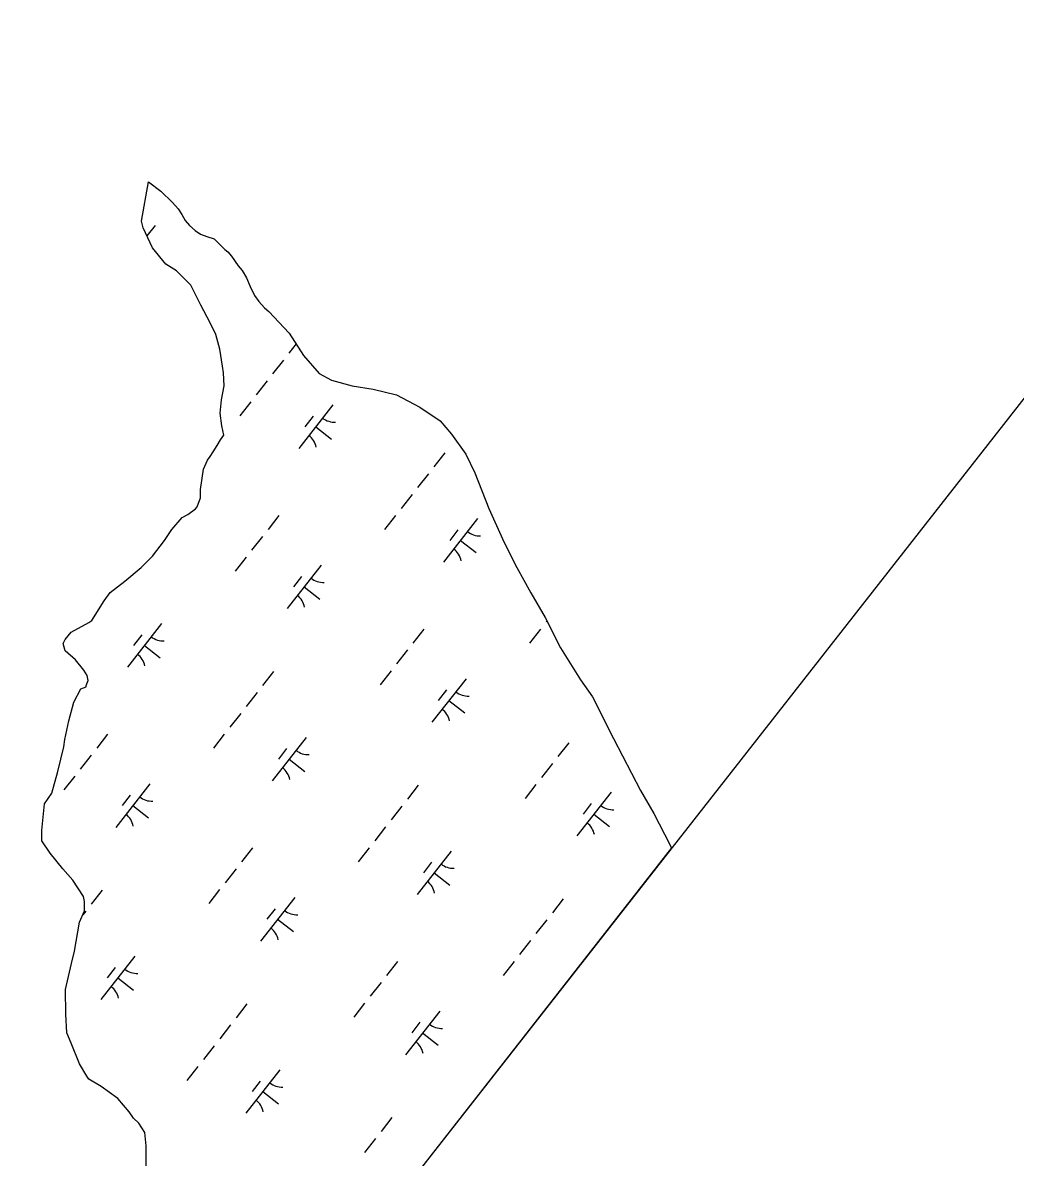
# Model space of a CAD drawing. Extents: x 3896831 to 3918110, y 171006 to 193349.
# Drawn here: x 3908400 to 3909297, y 175325 to 176349 of the extents above; entities that cross this region are included whole.
import ezdxf

# ---------------------------------------------------------------- set-up
doc = ezdxf.new("R2010")
doc.units = 0
for name, color, linetype in [('V-GRID-FRAM', 7, 'Continuous'), ('V-TOPO-SHOR', 7, 'Continuous'), ('V-WETL-SWMP', 7, 'Continuous')]:
    doc.layers.add(name, color=color, linetype=linetype)

msp = doc.modelspace()

# ---------------------------------------------------------------- linework, layer by layer
at = {"layer": 'V-GRID-FRAM'}
msp.add_lwpolyline([(3916044.9, 184610), (3906752.8, 172754.1), (3900055.1, 177809.8), (3909313.3, 189695.8), (3916044.9, 184610)], dxfattribs=at)
at = {"layer": 'V-TOPO-SHOR'}
for points in [[(3908535.1, 175891.6), (3908544.4, 175902.4), (3908549.5, 175905.2), (3908556.5, 175910.4), (3908557.8, 175912.3), (3908561, 175920.2), (3908561, 175927.7), (3908563.7, 175946.3), (3908567.3, 175954.3), (3908569.6, 175957.6), (3908572.4, 175961.8), (3908576.1, 175967.4), (3908578.9, 175972.6), (3908582.1, 175976.8), (3908580.2, 175985.2), (3908578.7, 175996.8), (3908580, 176008.9), (3908582.3, 176021.5), (3908581.7, 176033.2), (3908580.7, 176039.2), (3908578.3, 176054.6), (3908574.9, 176067.7), (3908569.7, 176078.3), (3908561.2, 176094.1), (3908552.2, 176112.3), (3908539.1, 176125.2), (3908529.7, 176131.2), (3908517.5, 176146.1), (3908509, 176164.2), (3908507.5, 176170.2), (3908514, 176205.5)], [(3908511.9, 175312.7), (3908511.8, 175335.1), (3908510.7, 175347.2), (3908505.1, 175355.6), (3908500.4, 175360.2), (3908496.6, 175365.8), (3908486.3, 175377.8), (3908471.3, 175388.9), (3908460.1, 175395.4), (3908458.2, 175398.1), (3908451.6, 175409.3), (3908444, 175427.9), (3908440.2, 175437.2), (3908439.1, 175454), (3908439, 175476.4), (3908444.4, 175499.7), (3908447.1, 175510.9), (3908451.6, 175537.1), (3908456.2, 175547.3), (3908456.1, 175555.7), (3908455.2, 175560.4), (3908445.7, 175575.2), (3908436.4, 175585.4), (3908425.1, 175599.4), (3908417.5, 175610.5), (3908417.5, 175619.8), (3908420.1, 175644.1), (3908426.6, 175653.5), (3908432, 175673.1), (3908437.4, 175695.5), (3908438.3, 175702), (3908442, 175718.8), (3908446.5, 175735.7), (3908452.9, 175747.8), (3908457.6, 175749.7), (3908457.6, 175750.7), (3908459.4, 175755.3), (3908458.4, 175760), (3908455.6, 175764.6), (3908448.1, 175773.9), (3908438.7, 175782.2), (3908436.8, 175788.7), (3908438.6, 175792.5), (3908444.2, 175799.1), (3908460, 175807.6), (3908462.8, 175809.4), (3908473.8, 175827.2), (3908479.4, 175834.7), (3908492.4, 175845.1), (3908507.2, 175857.3), (3908517.4, 175867.6), (3908528.5, 175881.7), (3908535.1, 175891.6)]]:
    msp.add_lwpolyline(points, dxfattribs=at)
at = {"layer": 'V-WETL-SWMP'}
for p, q in [((3908507.5, 176170.2), (3908514, 176205.5)), ((3908514, 176205.5), (3908525.1, 176197.2)), ((3908525.1, 176197.2), (3908535.6, 176187)), ((3908535.6, 176187), (3908540.7, 176181.1)), ((3908540.7, 176181.1), (3908544, 176176)), ((3908509, 176164.2), (3908507.5, 176170.2)), ((3908544, 176176), (3908547.2, 176170.8)), ((3908547.2, 176170.8), (3908551.1, 176166.3)), ((3908517.5, 176146.1), (3908509, 176164.2)), ((3908519.8, 176166.2), (3908512.4, 176156.8)), ((3908551.1, 176166.3), (3908556, 176161.8)), ((3908556, 176161.8), (3908560.9, 176158.5)), ((3908560.9, 176158.5), (3908566.7, 176156.2)), ((3908566.7, 176156.2), (3908573.4, 176154.1)), ((3908573.4, 176154.1), (3908575.8, 176151.8)), ((3908575.8, 176151.8), (3908579.3, 176148)), ((3908529.7, 176131.2), (3908517.5, 176146.1)), ((3908579.3, 176148), (3908583, 176144.5)), ((3908583, 176144.5), (3908585.5, 176142.4)), ((3908585.5, 176142.4), (3908589, 176138.4)), ((3908589, 176138.4), (3908595, 176129.9)), ((3908539.1, 176125.2), (3908529.7, 176131.2)), ((3908595, 176129.9), (3908598.7, 176125.4)), ((3908552.2, 176112.3), (3908539.1, 176125.2)), ((3908598.7, 176125.4), (3908602.4, 176118.8)), ((3908602.4, 176118.8), (3908605.8, 176111.1)), ((3908561.2, 176094.1), (3908552.2, 176112.3)), ((3908605.8, 176111.1), (3908609.8, 176102.9)), ((3908609.8, 176102.9), (3908613.7, 176097.6)), ((3908613.7, 176097.6), (3908618.8, 176091.9)), ((3908569.7, 176078.3), (3908561.2, 176094.1)), ((3908618.8, 176091.9), (3908622.7, 176088.4)), ((3908622.7, 176088.4), (3908641.1, 176069)), ((3908574.9, 176067.7), (3908569.7, 176078.3)), ((3908578.3, 176054.6), (3908574.9, 176067.7)), ((3908641.1, 176069), (3908654, 176048.8)), ((3908647.3, 176059.3), (3908640.8, 176051)), ((3908580.7, 176039.2), (3908578.3, 176054.6)), ((3908654, 176048.8), (3908668.2, 176032.6)), ((3908581.7, 176033.2), (3908580.7, 176039.2)), ((3908635.9, 176044.7), (3908626, 176032.1)), ((3908582.3, 176021.5), (3908581.7, 176033.2)), ((3908621.1, 176025.8), (3908611.2, 176013.2)), ((3908668.2, 176032.6), (3908679.3, 176026.4)), ((3908679.3, 176026.4), (3908697.8, 176021.4)), ((3908580, 176008.9), (3908582.3, 176021.5)), ((3908697.8, 176021.4), (3908716.9, 176018.3)), ((3908716.9, 176018.3), (3908738, 176013.3)), ((3908578.7, 175996.8), (3908580, 176008.9)), ((3908606.3, 176006.9), (3908596.4, 175994.3)), ((3908738, 176013.3), (3908759, 176002.2)), ((3908580.2, 175985.2), (3908578.7, 175996.8)), ((3908680.4, 176004.2), (3908649.6, 175964.8)), ((3908759, 176002.2), (3908777.3, 175989.9)), ((3908582.1, 175976.8), (3908580.2, 175985.2)), ((3908662.6, 175994), (3908655.2, 175984.5)), ((3908665, 175984.5), (3908679.2, 175973.4)), ((3908777.3, 175989.9), (3908787.6, 175977.8)), ((3908578.9, 175972.6), (3908582.1, 175976.8)), ((3908787.6, 175977.8), (3908800.5, 175959.6)), ((3908572.4, 175961.8), (3908576.1, 175967.4)), ((3908576.1, 175967.4), (3908578.9, 175972.6)), ((3908563.7, 175946.3), (3908567.3, 175954.3)), ((3908567.3, 175954.3), (3908569.6, 175957.6)), ((3908569.6, 175957.6), (3908572.4, 175961.8)), ((3908781.6, 175961), (3908771.8, 175948.4)), ((3908800.5, 175959.6), (3908808.8, 175942.9)), ((3908561, 175927.7), (3908563.7, 175946.3)), ((3908766.8, 175942.1), (3908756.9, 175929.5)), ((3908808.8, 175942.9), (3908821.3, 175910.8)), ((3908561, 175920.2), (3908561, 175927.7)), ((3908752, 175923.2), (3908742.1, 175910.6)), ((3908557.8, 175912.3), (3908561, 175920.2)), ((3908535.1, 175891.6), (3908544.4, 175902.4)), ((3908544.4, 175902.4), (3908549.5, 175905.2)), ((3908549.5, 175905.2), (3908556.5, 175910.4)), ((3908556.5, 175910.4), (3908557.8, 175912.3)), ((3908631.7, 175904.4), (3908621.9, 175891.8)), ((3908737.2, 175904.3), (3908727.3, 175891.7)), ((3908821.3, 175910.8), (3908835.3, 175880)), ((3908811.3, 175901.6), (3908780.5, 175862.2)), ((3908528.5, 175881.7), (3908535.1, 175891.6)), ((3908616.9, 175885.5), (3908607.1, 175872.9)), ((3908793.5, 175891.4), (3908786.1, 175881.9)), ((3908795.9, 175881.9), (3908810.1, 175870.8)), ((3908517.4, 175867.6), (3908528.5, 175881.7)), ((3908835.3, 175880), (3908846.7, 175857.3)), ((3908507.2, 175857.3), (3908517.4, 175867.6)), ((3908602.1, 175866.7), (3908592.3, 175854.1)), ((3908492.4, 175845.1), (3908507.2, 175857.3)), ((3908670, 175859.6), (3908639.1, 175820.3)), ((3908846.7, 175857.3), (3908859.5, 175834.5)), ((3908479.4, 175834.7), (3908492.4, 175845.1)), ((3908652.2, 175849.4), (3908644.8, 175840)), ((3908473.8, 175827.2), (3908479.4, 175834.7)), ((3908654.5, 175839.9), (3908668.7, 175828.8)), ((3908859.5, 175834.5), (3908872.3, 175812.3)), ((3908462.8, 175809.4), (3908473.8, 175827.2)), ((3908872.3, 175812.3), (3908886.3, 175784.9)), ((3908444.2, 175799.1), (3908460, 175807.6)), ((3908460, 175807.6), (3908462.8, 175809.4)), ((3908525.6, 175806.7), (3908494.8, 175767.3)), ((3908762.7, 175801.8), (3908752.8, 175789.2)), ((3908868.1, 175801.7), (3908858.3, 175789.1)), ((3908873.9, 175809.1), (3908873.1, 175808)), ((3908436.8, 175788.7), (3908438.6, 175792.5)), ((3908438.6, 175792.5), (3908444.2, 175799.1)), ((3908507.8, 175796.5), (3908500.4, 175787)), ((3908438.7, 175782.2), (3908436.8, 175788.7)), ((3908448.1, 175773.9), (3908438.7, 175782.2)), ((3908510.2, 175787), (3908524.4, 175775.9)), ((3908747.9, 175782.9), (3908738, 175770.3)), ((3908886.3, 175784.9), (3908904.2, 175756)), ((3908455.6, 175764.6), (3908448.1, 175773.9)), ((3908458.4, 175760), (3908455.6, 175764.6)), ((3908459.4, 175755.3), (3908458.4, 175760)), ((3908626.8, 175763.5), (3908616.9, 175750.9)), ((3908733.1, 175764), (3908723.2, 175751.5)), ((3908452.9, 175747.8), (3908457.6, 175749.7)), ((3908457.6, 175750.7), (3908459.4, 175755.3)), ((3908457.6, 175749.7), (3908457.6, 175750.7)), ((3908800.9, 175757), (3908770, 175717.7)), ((3908904.2, 175756), (3908915.1, 175740.5)), ((3908446.5, 175735.7), (3908452.9, 175747.8)), ((3908612, 175744.6), (3908602.1, 175732)), ((3908783.1, 175746.8), (3908775.7, 175737.4)), ((3908915.1, 175740.5), (3908934.2, 175703)), ((3908441.9, 175718.8), (3908446.5, 175735.7)), ((3908785.4, 175737.3), (3908799.6, 175726.2)), ((3908438.3, 175702), (3908441.9, 175718.8)), ((3908597.2, 175725.7), (3908587.3, 175713.1)), ((3908437.4, 175695.5), (3908438.3, 175702)), ((3908476.9, 175706.9), (3908467.1, 175694.3)), ((3908582.4, 175706.8), (3908572.5, 175694.2)), ((3908656.5, 175704), (3908625.7, 175664.7)), ((3908893.6, 175699.2), (3908883.7, 175686.6)), ((3908934.2, 175703), (3908958.4, 175656.1)), ((3908432, 175673.1), (3908437.4, 175695.5)), ((3908462.1, 175688), (3908452.3, 175675.4)), ((3908638.7, 175693.9), (3908631.3, 175684.4)), ((3908641.1, 175684.4), (3908655.3, 175673.3)), ((3908878.8, 175680.3), (3908868.9, 175667.7)), ((3908426.6, 175653.5), (3908432, 175673.1)), ((3908447.3, 175669.1), (3908437.5, 175656.5)), ((3908515.1, 175662.1), (3908484.3, 175622.7)), ((3908757.7, 175660.8), (3908747.9, 175648.3)), ((3908864, 175661.4), (3908854.1, 175648.8)), ((3908420.1, 175644.1), (3908426.6, 175653.5)), ((3908497.4, 175651.9), (3908490, 175642.5)), ((3908931.8, 175654.4), (3908900.9, 175615)), ((3908958.4, 175656.1), (3908970.6, 175635.3)), ((3908417.5, 175619.8), (3908420.1, 175644.1)), ((3908499.7, 175642.4), (3908513.9, 175631.3)), ((3908742.9, 175642), (3908733.1, 175629.4)), ((3908914, 175644.2), (3908906.6, 175634.8)), ((3908916.4, 175634.7), (3908930.5, 175623.6)), ((3908970.6, 175635.3), (3908980.1, 175616.6)), ((3908417.5, 175610.5), (3908417.5, 175619.8)), ((3908728.1, 175623.1), (3908718.3, 175610.5)), ((3908980.1, 175616.6), (3908986.5, 175604.2)), ((3908425.1, 175599.4), (3908417.5, 175610.5)), ((3908436.4, 175585.4), (3908425.1, 175599.4)), ((3908986.5, 175604.2), (3908436.1, 174901.8)), ((3908607.9, 175604.3), (3908598, 175591.7)), ((3908713.3, 175604.2), (3908703.5, 175591.6)), ((3908787.5, 175601.4), (3908756.6, 175562.1)), ((3908445.7, 175575.2), (3908436.4, 175585.4)), ((3908593.1, 175585.4), (3908583.2, 175572.8)), ((3908769.7, 175591.2), (3908762.3, 175581.8)), ((3908455.2, 175560.4), (3908445.7, 175575.2)), ((3908772, 175581.8), (3908786.2, 175570.7)), ((3908472, 175565.9), (3908462.1, 175553.3)), ((3908578.2, 175566.5), (3908568.4, 175553.9)), ((3908456.1, 175555.7), (3908455.2, 175560.4)), ((3908456.2, 175547.3), (3908456.1, 175555.7)), ((3908646.1, 175559.5), (3908615.2, 175520.1)), ((3908888.7, 175558.2), (3908878.8, 175545.6)), ((3908451.6, 175537.1), (3908456.2, 175547.3)), ((3908457.2, 175547), (3908454.6, 175543.7)), ((3908628.3, 175549.3), (3908620.9, 175539.9)), ((3908447.1, 175510.9), (3908451.6, 175537.1)), ((3908630.6, 175539.8), (3908644.8, 175528.7)), ((3908873.8, 175539.3), (3908864, 175526.8)), ((3908859, 175520.5), (3908849.2, 175507.9)), ((3908444.4, 175499.7), (3908447.1, 175510.9)), ((3908501.7, 175506.5), (3908470.9, 175467.2)), ((3908439, 175476.4), (3908444.4, 175499.7)), ((3908483.9, 175496.3), (3908476.5, 175486.9)), ((3908738.8, 175501.7), (3908728.9, 175489.1)), ((3908844.2, 175501.6), (3908834.4, 175489)), ((3908486.3, 175486.9), (3908500.5, 175475.8)), ((3908724, 175482.8), (3908714.1, 175470.2)), ((3908439.1, 175454), (3908439, 175476.4)), ((3908602.9, 175463.3), (3908593.1, 175450.7)), ((3908709.2, 175463.9), (3908699.3, 175451.3)), ((3908440.2, 175437.2), (3908439.1, 175454)), ((3908777, 175456.9), (3908746.1, 175417.5)), ((3908588.1, 175444.4), (3908578.3, 175431.8)), ((3908759.2, 175446.7), (3908751.8, 175437.2)), ((3908444, 175427.9), (3908440.2, 175437.2)), ((3908761.6, 175437.2), (3908775.7, 175426.1)), ((3908451.6, 175409.3), (3908444, 175427.9)), ((3908573.3, 175425.5), (3908563.5, 175413)), ((3908458.2, 175398.1), (3908451.6, 175409.3)), ((3908453.1, 175406.8), (3908453.1, 175406.8)), ((3908558.5, 175406.7), (3908548.6, 175394.1)), ((3908632.6, 175403.9), (3908601.8, 175364.6)), ((3908460.1, 175395.4), (3908458.2, 175398.1)), ((3908471.3, 175388.9), (3908460.1, 175395.4)), ((3908614.9, 175393.7), (3908607.5, 175384.3)), ((3908486.3, 175377.8), (3908471.3, 175388.9)), ((3908617.2, 175384.2), (3908631.4, 175373.1)), ((3908496.6, 175365.8), (3908486.3, 175377.8)), ((3908500.4, 175360.2), (3908496.6, 175365.8)), ((3908505.1, 175355.6), (3908500.4, 175360.2)), ((3908733.8, 175360.7), (3908724, 175348.1)), ((3908510.7, 175347.2), (3908505.1, 175355.6)), ((3908511.8, 175335.1), (3908510.7, 175347.2)), ((3908719, 175341.8), (3908709.2, 175329.2)), ((3908511.9, 175312.7), (3908511.8, 175335.1))]:
    msp.add_line(p, q, dxfattribs=at)
for centre, start, end in [((3908682.2, 176006.1), 231.1403, 272.6839), ((3908648.2, 175962.6), 11.1403, 52.6839), ((3908813.1, 175903.5), 231.1403, 272.6839), ((3908779.1, 175860), 11.1403, 52.6839), ((3908671.8, 175861.5), 231.1403, 272.6839), ((3908637.7, 175818.1), 11.1403, 52.6839), ((3908527.4, 175808.6), 231.1403, 272.6839), ((3908493.3, 175765.1), 11.1403, 52.6839), ((3908802.7, 175758.9), 231.1403, 272.6839), ((3908768.6, 175715.4), 11.1403, 52.6839), ((3908658.3, 175706), 231.1403, 272.6839), ((3908624.3, 175662.5), 11.1403, 52.6839), ((3908517, 175664), 231.1403, 272.6839), ((3908933.6, 175656.3), 231.1403, 272.6839), ((3908482.9, 175620.5), 11.1403, 52.6839), ((3908899.5, 175612.8), 11.1403, 52.6839), ((3908789.3, 175603.4), 231.1403, 272.6839), ((3908755.2, 175559.9), 11.1403, 52.6839), ((3908647.9, 175561.4), 231.1403, 272.6839), ((3908613.8, 175517.9), 11.1403, 52.6839), ((3908503.5, 175508.4), 231.1403, 272.6839), ((3908469.5, 175465), 11.1403, 52.6839), ((3908778.8, 175458.8), 231.1403, 272.6839), ((3908744.7, 175415.3), 11.1403, 52.6839), ((3908634.5, 175405.8), 231.1403, 272.6839), ((3908600.4, 175362.4), 11.1403, 52.6839)]:
    msp.add_arc(centre, 17.6, start, end, dxfattribs=at)

doc.saveas('drawing.dxf')
